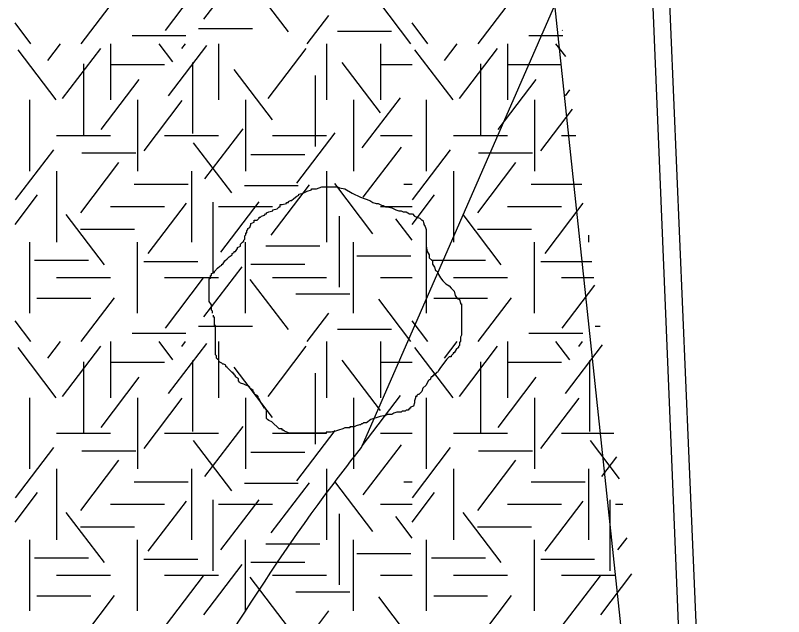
# Model space of a CAD drawing. Extents: x 419101 to 420177, y 4451541 to 4452254.
# Drawn here: x 419923.3 to 419942.42, y 4451648.36 to 4451663.32 of the extents above; entities that cross this region are included whole.
import ezdxf

# ---------------------------------------------------------------- set-up
doc = ezdxf.new("R2010")
doc.units = 0
for name, color, linetype in [('3_HALİHAZIR', 7, 'Continuous'), ('Level 27', 7, 'Continuous'), ('Level 3', 7, 'Continuous'), ('Level 41', 7, 'Continuous')]:
    doc.layers.add(name, color=color, linetype=linetype)

msp = doc.modelspace()

# ---------------------------------------------------------------- linework, layer by layer
at = {"layer": '3_HALİHAZIR'}
msp.add_line((419931.911, 4451652.564), (419938.953, 4451668.675), dxfattribs=at)
for points in [[(419917.027, 4451698.361), (419939.265, 4451696.025), (419940.492, 4451676.244), (419938.642, 4451676.165), (419939.618, 4451652.484)], [(419940.827, 4451680.183), (419941.178, 4451676.614), (419941.169, 4451676.404), (419941.077, 4451676.212), (419940.933, 4451676.107), (419940.619, 4451675.952), (419940.238, 4451675.885), (419939.721, 4451675.893), (419939.496, 4451675.861), (419939.196, 4451675.706), (419939.18, 4451675.65), (419939.104, 4451675.514), (419939.083, 4451675.347), (419940.056, 4451652.479)], [(419939.618, 4451652.484), (419940.032, 4451642.425), (419941.466, 4451608.421)], [(419940.056, 4451652.479), (419940.619, 4451639.261), (419942.576, 4451596.664), (419943.381, 4451584.385), (419943.692, 4451584.147), (419944.11, 4451584.115), (419945.204, 4451584.194), (419947.038, 4451584.255), (419947.276, 4451584.245), (419947.623, 4451584.202), (419947.678, 4451584.158), (419948.046, 4451583.946), (419948.292, 4451583.473), (419951.111, 4451542.778)]]:
    msp.add_lwpolyline(points, dxfattribs=at)
for points in [[(419903.245, 4451652.867), (419908.888, 4451656.212), (419913.846, 4451662.961), (419919.769, 4451672.327), (419922.386, 4451685.274), (419924.026, 4451697.625)], [(419846.731, 4451613.4), (419846.734, 4451613.401), (419851.514, 4451616.401), (419885.634, 4451630.941), (419888.984, 4451632.301), (419889.844, 4451632.681), (419890.744, 4451632.961), (419895.264, 4451633.531), (419919.823, 4451636.751), (419931.005, 4451651.381), (419931.911, 4451652.564)]]:
    msp.add_spline(points, degree=3, dxfattribs=at)
at = {"layer": 'Level 27'}
msp.add_lwpolyline([(419933.586, 4451692.981), (419939.556, 4451636.929), (419942.383, 4451569.926), (419944.571, 4451544.206), (419950.368, 4451544.849), (419950.588, 4451542.784)], dxfattribs=at)
at = {"layer": 'Level 3'}
for points in [[(419930.46, 4451658.894), (419930.564, 4451658.946), (419930.667, 4451658.972), (419930.667, 4451658.998), (419930.693, 4451658.998), (419930.719, 4451658.998), (419930.797, 4451658.998), (419930.927, 4451659.05), (419931.031, 4451659.05), (419931.108, 4451659.05), (419931.16, 4451659.05), (419931.238, 4451659.05), (419931.29, 4451659.05), (419931.316, 4451659.05), (419931.368, 4451659.024), (419931.498, 4451658.998), (419931.679, 4451658.894), (419931.887, 4451658.79), (419932.12, 4451658.712), (419932.198, 4451658.66), (419932.276, 4451658.634), (419932.328, 4451658.634), (419932.38, 4451658.608), (419932.431, 4451658.582), (419932.457, 4451658.582), (419932.509, 4451658.556), (419932.561, 4451658.556), (419932.665, 4451658.53), (419932.769, 4451658.478), (419932.846, 4451658.452), (419932.898, 4451658.452), (419932.95, 4451658.426), (419933.002, 4451658.426), (419933.028, 4451658.426), (419933.106, 4451658.375), (419933.184, 4451658.375), (419933.236, 4451658.323), (419933.287, 4451658.297), (419933.365, 4451658.271), (419933.417, 4451658.219), (419933.443, 4451658.219), (419933.469, 4451658.141), (419933.469, 4451658.115), (419933.495, 4451658.063), (419933.521, 4451657.985), (419933.521, 4451657.959), (419933.521, 4451657.881), (419933.521, 4451657.829), (419933.521, 4451657.751), (419933.521, 4451657.725), (419933.521, 4451657.647), (419933.521, 4451657.57), (419933.547, 4451657.44), (419933.599, 4451657.362), (419933.599, 4451657.284), (419933.677, 4451657.206), (419933.677, 4451657.128), (419933.728, 4451657.05), (419933.754, 4451656.972), (419933.806, 4451656.946), (419933.832, 4451656.868), (419933.884, 4451656.79), (419933.936, 4451656.713), (419934.014, 4451656.635), (419934.092, 4451656.583), (419934.143, 4451656.531), (419934.169, 4451656.505), (419934.221, 4451656.453), (419934.247, 4451656.349), (419934.299, 4451656.271), (419934.351, 4451656.245), (419934.377, 4451656.167), (419934.377, 4451656.141), (419934.403, 4451656.141), (419934.403, 4451656.115), (419934.403, 4451656.089), (419934.403, 4451656.037), (419934.403, 4451655.934), (419934.403, 4451655.882), (419934.403, 4451655.804), (419934.403, 4451655.726), (419934.403, 4451655.648), (419934.403, 4451655.57), (419934.403, 4451655.492), (419934.403, 4451655.44), (419934.403, 4451655.362), (419934.377, 4451655.31), (419934.377, 4451655.206), (419934.351, 4451655.18), (419934.351, 4451655.103), (419934.325, 4451655.077), (419934.325, 4451655.051), (419934.273, 4451654.999), (419934.221, 4451654.921), (419934.195, 4451654.921), (419934.195, 4451654.895), (419934.169, 4451654.869), (419934.143, 4451654.843), (419934.143, 4451654.817), (419934.118, 4451654.817), (419934.092, 4451654.817)], [(419928.203, 4451655.908), (419928.203, 4451655.934), (419928.203, 4451655.959), (419928.177, 4451655.985), (419928.177, 4451656.011), (419928.177, 4451656.037), (419928.177, 4451656.063), (419928.177, 4451656.089), (419928.177, 4451656.115), (419928.125, 4451656.193), (419928.125, 4451656.271), (419928.125, 4451656.297), (419928.125, 4451656.375), (419928.125, 4451656.453), (419928.125, 4451656.479), (419928.125, 4451656.505), (419928.125, 4451656.531), (419928.125, 4451656.557), (419928.125, 4451656.583), (419928.125, 4451656.609), (419928.125, 4451656.635), (419928.125, 4451656.661), (419928.125, 4451656.687), (419928.125, 4451656.765), (419928.151, 4451656.79), (419928.151, 4451656.816), (419928.151, 4451656.842), (419928.177, 4451656.842), (419928.177, 4451656.868), (419928.177, 4451656.894), (419928.255, 4451656.92), (419928.255, 4451656.946), (419928.333, 4451657.024), (419928.385, 4451657.076), (419928.436, 4451657.102), (419928.436, 4451657.128), (419928.462, 4451657.128), (419928.514, 4451657.206), (419928.566, 4451657.258), (419928.618, 4451657.31), (419928.696, 4451657.362), (419928.696, 4451657.388), (419928.748, 4451657.414), (419928.748, 4451657.44), (419928.774, 4451657.44), (419928.826, 4451657.518), (419928.826, 4451657.544), (419928.903, 4451657.57), (419928.903, 4451657.595), (419928.903, 4451657.621), (419928.955, 4451657.673), (419928.981, 4451657.699), (419928.981, 4451657.725), (419929.007, 4451657.751), (419929.007, 4451657.777), (419929.007, 4451657.803), (419929.007, 4451657.829), (419929.033, 4451657.855), (419929.033, 4451657.881), (419929.033, 4451657.907), (419929.059, 4451657.907), (419929.059, 4451657.933), (419929.059, 4451657.959), (419929.085, 4451657.985), (419929.085, 4451658.011), (419929.137, 4451658.037), (419929.163, 4451658.115), (419929.163, 4451658.141), (419929.241, 4451658.167), (419929.241, 4451658.193), (419929.241, 4451658.219), (419929.318, 4451658.219), (419929.37, 4451658.271), (419929.37, 4451658.297), (419929.396, 4451658.297), (419929.422, 4451658.323), (419929.5, 4451658.349), (419929.526, 4451658.375), (419929.552, 4451658.375), (419929.552, 4451658.401), (419929.604, 4451658.426), (419929.708, 4451658.452), (419929.708, 4451658.478), (419929.811, 4451658.504), (419929.863, 4451658.556), (419929.889, 4451658.556), (419929.889, 4451658.582), (419929.889, 4451658.608), (419929.941, 4451658.608), (419930.045, 4451658.634), (419930.045, 4451658.66), (419930.071, 4451658.66), (419930.097, 4451658.66), (419930.097, 4451658.686), (419930.149, 4451658.712), (419930.175, 4451658.712), (419930.226, 4451658.764), (419930.304, 4451658.816), (419930.356, 4451658.842), (419930.356, 4451658.868), (419930.46, 4451658.894)], [(419930.149, 4451652.921), (419930.123, 4451652.921), (419929.993, 4451652.973), (419929.967, 4451652.999), (419929.941, 4451652.999), (419929.941, 4451653.025), (419929.863, 4451653.025), (419929.811, 4451653.077), (419929.734, 4451653.155), (419929.682, 4451653.207), (419929.604, 4451653.233), (419929.578, 4451653.259), (419929.552, 4451653.285), (419929.552, 4451653.311), (419929.552, 4451653.389), (419929.552, 4451653.467), (419929.552, 4451653.492), (419929.526, 4451653.518), (419929.526, 4451653.544), (419929.5, 4451653.544), (419929.448, 4451653.622), (419929.396, 4451653.7), (419929.37, 4451653.778), (419929.344, 4451653.804), (419929.344, 4451653.83), (419929.318, 4451653.856), (419929.267, 4451653.882), (419929.241, 4451653.908), (419929.241, 4451653.934), (419929.215, 4451653.96), (419929.215, 4451653.986), (419929.137, 4451654.038), (419929.137, 4451654.064), (419929.111, 4451654.09), (419929.033, 4451654.116), (419928.981, 4451654.142), (419928.903, 4451654.168), (419928.877, 4451654.194), (419928.852, 4451654.22), (419928.852, 4451654.246), (419928.852, 4451654.272), (419928.774, 4451654.323), (419928.774, 4451654.349), (419928.748, 4451654.375), (419928.748, 4451654.401), (419928.722, 4451654.401), (419928.722, 4451654.427), (419928.696, 4451654.427), (419928.67, 4451654.453), (419928.644, 4451654.479), (419928.618, 4451654.505), (419928.592, 4451654.531), (419928.566, 4451654.557), (419928.54, 4451654.583), (419928.54, 4451654.609), (419928.488, 4451654.635), (419928.462, 4451654.635), (419928.436, 4451654.661), (419928.385, 4451654.687), (419928.359, 4451654.713), (419928.359, 4451654.739), (419928.333, 4451654.765), (419928.307, 4451654.791), (419928.307, 4451654.817), (419928.307, 4451654.843), (419928.281, 4451654.869), (419928.281, 4451654.895), (419928.281, 4451654.921), (419928.281, 4451654.999), (419928.281, 4451655.051), (419928.281, 4451655.077), (419928.281, 4451655.103), (419928.281, 4451655.128), (419928.281, 4451655.154), (419928.281, 4451655.18), (419928.281, 4451655.206), (419928.281, 4451655.232), (419928.281, 4451655.258), (419928.281, 4451655.284), (419928.281, 4451655.31), (419928.281, 4451655.336), (419928.281, 4451655.362), (419928.281, 4451655.388), (419928.281, 4451655.414), (419928.281, 4451655.44), (419928.281, 4451655.466), (419928.281, 4451655.544), (419928.281, 4451655.57), (419928.281, 4451655.596), (419928.255, 4451655.596), (419928.255, 4451655.622), (419928.255, 4451655.648), (419928.255, 4451655.674), (419928.255, 4451655.7), (419928.255, 4451655.726), (419928.255, 4451655.752), (419928.255, 4451655.778), (419928.255, 4451655.804), (419928.229, 4451655.804), (419928.229, 4451655.83), (419928.229, 4451655.856)], [(419934.092, 4451654.817), (419934.04, 4451654.765), (419933.884, 4451654.557), (419933.832, 4451654.479), (419933.806, 4451654.427), (419933.78, 4451654.427), (419933.754, 4451654.401), (419933.728, 4451654.401), (419933.728, 4451654.375), (419933.702, 4451654.375), (419933.702, 4451654.349), (419933.677, 4451654.349), (419933.677, 4451654.323), (419933.651, 4451654.323), (419933.625, 4451654.246), (419933.599, 4451654.246), (419933.573, 4451654.22), (419933.521, 4451654.116), (419933.443, 4451654.038), (419933.417, 4451653.96), (419933.339, 4451653.882), (419933.313, 4451653.882), (419933.287, 4451653.856), (419933.287, 4451653.83), (419933.261, 4451653.83), (419933.261, 4451653.804), (419933.236, 4451653.726), (419933.236, 4451653.674), (419933.21, 4451653.596), (419933.132, 4451653.57), (419933.132, 4451653.544), (419933.106, 4451653.544), (419933.106, 4451653.518), (419933.08, 4451653.518), (419933.08, 4451653.492), (419933.054, 4451653.492), (419933.028, 4451653.492), (419933.002, 4451653.467), (419932.976, 4451653.467), (419932.95, 4451653.467), (419932.924, 4451653.467), (419932.898, 4451653.441), (419932.872, 4451653.441), (419932.846, 4451653.441), (419932.82, 4451653.441), (419932.795, 4451653.441), (419932.717, 4451653.415), (419932.665, 4451653.389), (419932.587, 4451653.389), (419932.561, 4451653.389), (419932.509, 4451653.363), (419932.38, 4451653.337), (419932.146, 4451653.259), (419932.042, 4451653.181), (419931.964, 4451653.181), (419931.939, 4451653.155), (419931.913, 4451653.155), (419931.887, 4451653.129), (419931.861, 4451653.129), (419931.783, 4451653.103), (419931.731, 4451653.077), (419931.705, 4451653.077), (419931.679, 4451653.077), (419931.653, 4451653.077), (419931.627, 4451653.077), (419931.627, 4451653.051), (419931.601, 4451653.051), (419931.575, 4451653.051), (419931.498, 4451653.051), (419931.446, 4451653.025), (419931.342, 4451652.999), (419931.264, 4451652.973), (419931.16, 4451652.947), (419931.108, 4451652.947), (419931.082, 4451652.947), (419931.057, 4451652.947), (419931.031, 4451652.947), (419931.031, 4451652.921), (419931.005, 4451652.921), (419930.979, 4451652.921), (419930.953, 4451652.921), (419930.927, 4451652.921), (419930.901, 4451652.921), (419930.875, 4451652.921), (419930.849, 4451652.921), (419930.823, 4451652.921), (419930.797, 4451652.921), (419930.719, 4451652.921), (419930.667, 4451652.921), (419930.59, 4451652.921), (419930.538, 4451652.921), (419930.512, 4451652.921), (419930.486, 4451652.921), (419930.434, 4451652.921), (419930.356, 4451652.921), (419930.33, 4451652.921), (419930.278, 4451652.921), (419930.252, 4451652.921), (419930.2, 4451652.921), (419930.175, 4451652.921), (419930.149, 4451652.921)]]:
    msp.add_lwpolyline(points, dxfattribs=at)
at = {"layer": 'Level 41'}
for p, q in [((419927.991, 4451663.221), (419928.94, 4451664.471)), ((419927.031, 4451662.942), (419927.98, 4451664.191)), ((419930.094, 4451662.907), (419929.144, 4451664.156)), ((419924.94, 4451662.609), (419925.769, 4451663.7)), ((419933.143, 4451662.609), (419932.341, 4451663.665)), ((419934.819, 4451662.609), (419935.648, 4451663.7)), ((419930.56, 4451662.609), (419931.097, 4451663.315)), ((419923.687, 4451662.609), (419923.293, 4451663.127)), ((419927.854, 4451662.99), (419929.197, 4451662.99)), ((419933.566, 4451662.609), (419933.172, 4451663.127)), ((419926.202, 4451662.815), (419927.545, 4451662.815)), ((419931.316, 4451662.921), (419932.659, 4451662.921)), ((419936.081, 4451662.815), (419936.929, 4451662.815)), ((419936.91, 4451662.942), (419936.913, 4451662.945)), ((419924.103, 4451662.192), (419924.42, 4451662.609)), ((419925.669, 4451662.609), (419925.669, 4451661.211)), ((419927.218, 4451662.157), (419926.874, 4451662.609)), ((419927.111, 4451661.315), (419928.061, 4451662.565)), ((419927.444, 4451662.489), (419927.535, 4451662.609)), ((419928.355, 4451662.609), (419928.355, 4451661.211)), ((419931.041, 4451662.609), (419931.041, 4451661.211)), ((419932.384, 4451662.609), (419932.384, 4451661.211)), ((419932.384, 4451662.609), (419932.384, 4451661.211)), ((419933.982, 4451662.192), (419934.299, 4451662.609)), ((419935.548, 4451662.609), (419935.548, 4451661.211)), ((419936.996, 4451662.289), (419936.753, 4451662.609)), ((419924.314, 4451661.211), (419923.365, 4451662.461)), ((419924.474, 4451661.246), (419925.423, 4451662.496)), ((419929.588, 4451661.246), (419930.537, 4451662.496)), ((419934.193, 4451661.211), (419933.244, 4451662.461)), ((419934.353, 4451661.246), (419935.302, 4451662.496)), ((419924.994, 4451662.107), (419924.994, 4451660.34)), ((419925.669, 4451662.095), (419927.012, 4451662.095)), ((419927.711, 4451662.142), (419927.711, 4451660.375)), ((419932.385, 4451660.895), (419931.436, 4451662.144)), ((419932.384, 4451662.095), (419933.172, 4451662.095)), ((419934.873, 4451662.107), (419934.873, 4451660.34)), ((419935.548, 4451662.095), (419936.891, 4451662.095)), ((419929.695, 4451660.72), (419928.746, 4451661.969)), ((419930.759, 4451661.821), (419930.759, 4451660.054)), ((419925.434, 4451660.474), (419926.383, 4451661.724)), ((419935.313, 4451660.474), (419936.262, 4451661.724)), ((419936.99, 4451661.315), (419937.102, 4451661.462)), ((419931.933, 4451660.018), (419932.882, 4451661.268)), ((419923.655, 4451659.444), (419923.655, 4451661.211)), ((419926.341, 4451661.211), (419926.341, 4451659.444)), ((419926.5, 4451659.949), (419927.449, 4451661.199)), ((419929.027, 4451661.211), (419929.027, 4451659.444)), ((419931.713, 4451661.211), (419931.713, 4451659.444)), ((419931.713, 4451661.211), (419931.713, 4451659.444)), ((419933.534, 4451659.444), (419933.534, 4451661.211)), ((419936.22, 4451661.211), (419936.22, 4451659.444)), ((419936.379, 4451659.949), (419937.163, 4451660.982)), ((419928.017, 4451659.248), (419928.968, 4451660.497)), ((419924.326, 4451660.327), (419925.669, 4451660.327)), ((419927.012, 4451660.327), (419928.355, 4451660.327)), ((419929.698, 4451660.327), (419931.041, 4451660.327)), ((419930.308, 4451659.143), (419931.257, 4451660.393)), ((419932.384, 4451660.327), (419933.172, 4451660.327)), ((419934.205, 4451660.327), (419935.548, 4451660.327)), ((419936.891, 4451660.327), (419937.247, 4451660.327)), ((419928.683, 4451658.898), (419927.733, 4451660.147)), ((419923.303, 4451658.723), (419924.252, 4451659.972)), ((419924.95, 4451659.893), (419926.293, 4451659.893)), ((419931.959, 4451658.792), (419932.909, 4451660.041)), ((419933.182, 4451658.723), (419934.131, 4451659.972)), ((419934.829, 4451659.893), (419936.172, 4451659.893)), ((419929.158, 4451659.857), (419930.501, 4451659.857)), ((419924.928, 4451658.406), (419925.877, 4451659.656)), ((419934.807, 4451658.406), (419935.756, 4451659.656)), ((419924.326, 4451659.444), (419924.326, 4451657.677)), ((419927.684, 4451659.444), (419927.684, 4451657.677)), ((419931.041, 4451659.444), (419931.041, 4451657.677)), ((419934.205, 4451659.444), (419934.205, 4451657.677)), ((419932.198, 4451657.88), (419931.249, 4451659.129)), ((419926.256, 4451659.12), (419927.599, 4451659.12)), ((419928.998, 4451659.087), (419930.341, 4451659.087)), ((419929.668, 4451657.846), (419930.618, 4451659.096)), ((419932.968, 4451659.12), (419933.172, 4451659.12)), ((419936.135, 4451659.12), (419937.401, 4451659.12)), ((419923.293, 4451658.114), (419923.852, 4451658.85)), ((419933.172, 4451658.114), (419933.731, 4451658.85)), ((419925.669, 4451658.56), (419927.012, 4451658.56)), ((419926.605, 4451657.39), (419927.555, 4451658.64)), ((419928.216, 4451658.672), (419928.216, 4451656.904)), ((419928.355, 4451658.56), (419929.698, 4451658.56)), ((419928.416, 4451657.426), (419929.365, 4451658.675)), ((419932.384, 4451658.56), (419933.172, 4451658.56)), ((419935.548, 4451658.56), (419936.891, 4451658.56)), ((419936.484, 4451657.39), (419937.434, 4451658.64)), ((419925.513, 4451657.109), (419924.564, 4451658.359)), ((419935.392, 4451657.109), (419934.443, 4451658.359)), ((419931.359, 4451658.322), (419931.359, 4451656.554)), ((419933.172, 4451657.72), (419932.766, 4451658.254)), ((419924.923, 4451658), (419926.266, 4451658)), ((419934.802, 4451658), (419936.145, 4451658)), ((419937.563, 4451657.851), (419937.563, 4451657.677)), ((419923.655, 4451655.909), (419923.655, 4451657.677)), ((419926.341, 4451655.909), (419926.341, 4451657.677)), ((419929.027, 4451655.909), (419929.027, 4451657.677)), ((419931.713, 4451655.909), (419931.713, 4451657.677)), ((419933.534, 4451655.909), (419933.534, 4451657.677)), ((419936.22, 4451655.909), (419936.22, 4451657.677)), ((419929.532, 4451657.579), (419930.875, 4451657.579)), ((419923.778, 4451657.228), (419925.121, 4451657.228)), ((419931.795, 4451657.334), (419933.138, 4451657.334)), ((419933.657, 4451657.228), (419935, 4451657.228)), ((419926.495, 4451657.194), (419927.838, 4451657.194)), ((419927.991, 4451655.812), (419928.94, 4451657.062)), ((419929.158, 4451657.123), (419930.501, 4451657.123)), ((419936.374, 4451657.194), (419937.647, 4451657.194)), ((419924.326, 4451656.793), (419925.669, 4451656.793)), ((419927.012, 4451656.793), (419928.355, 4451656.793)), ((419927.031, 4451655.533), (419927.98, 4451656.782)), ((419930.094, 4451655.498), (419929.144, 4451656.747)), ((419929.698, 4451656.793), (419931.041, 4451656.793)), ((419932.384, 4451656.793), (419933.172, 4451656.793)), ((419934.205, 4451656.793), (419935.548, 4451656.793)), ((419936.891, 4451656.793), (419937.698, 4451656.793)), ((419936.91, 4451655.533), (419937.722, 4451656.602)), ((419923.832, 4451656.282), (419925.174, 4451656.282)), ((419924.94, 4451655.2), (419925.769, 4451656.291)), ((419930.277, 4451656.386), (419931.62, 4451656.386)), ((419933.143, 4451655.2), (419932.341, 4451656.256)), ((419933.711, 4451656.282), (419935.053, 4451656.282)), ((419934.819, 4451655.2), (419935.648, 4451656.291)), ((419930.56, 4451655.2), (419931.097, 4451655.906)), ((419923.687, 4451655.2), (419923.293, 4451655.718)), ((419933.566, 4451655.2), (419933.172, 4451655.718)), ((419927.854, 4451655.581), (419929.197, 4451655.581)), ((419931.316, 4451655.512), (419932.659, 4451655.512)), ((419937.733, 4451655.581), (419937.853, 4451655.581)), ((419926.202, 4451655.406), (419927.545, 4451655.406)), ((419936.081, 4451655.406), (419937.424, 4451655.406)), ((419924.103, 4451654.783), (419924.42, 4451655.2)), ((419925.669, 4451655.2), (419925.669, 4451653.802)), ((419927.218, 4451654.748), (419926.874, 4451655.2)), ((419927.111, 4451653.906), (419928.061, 4451655.156)), ((419927.444, 4451655.08), (419927.535, 4451655.2)), ((419928.355, 4451655.2), (419928.355, 4451653.802)), ((419931.041, 4451655.2), (419931.041, 4451653.802)), ((419932.384, 4451655.2), (419932.384, 4451653.802)), ((419932.384, 4451655.2), (419932.384, 4451653.802)), ((419933.982, 4451654.783), (419934.299, 4451655.2)), ((419935.548, 4451655.2), (419935.548, 4451653.802)), ((419937.097, 4451654.748), (419936.753, 4451655.2)), ((419936.99, 4451653.906), (419937.912, 4451655.119)), ((419937.323, 4451655.08), (419937.414, 4451655.2)), ((419924.314, 4451653.802), (419923.365, 4451655.052)), ((419924.474, 4451653.837), (419925.423, 4451655.087)), ((419929.588, 4451653.837), (419930.537, 4451655.087)), ((419934.193, 4451653.802), (419933.244, 4451655.052)), ((419934.353, 4451653.837), (419935.302, 4451655.087)), ((419927.711, 4451654.733), (419927.711, 4451652.966)), ((419932.385, 4451653.486), (419931.436, 4451654.735)), ((419937.59, 4451654.733), (419937.59, 4451652.966)), ((419924.994, 4451654.698), (419924.994, 4451652.931)), ((419925.669, 4451654.686), (419927.012, 4451654.686)), ((419929.695, 4451653.311), (419928.746, 4451654.56)), ((419932.384, 4451654.686), (419933.172, 4451654.686)), ((419934.873, 4451654.698), (419934.873, 4451652.931)), ((419935.548, 4451654.686), (419936.891, 4451654.686)), ((419930.759, 4451654.412), (419930.759, 4451652.645)), ((419925.434, 4451653.065), (419926.383, 4451654.315)), ((419935.313, 4451653.065), (419936.262, 4451654.315)), ((419923.655, 4451652.035), (419923.655, 4451653.802)), ((419926.341, 4451653.802), (419926.341, 4451652.035)), ((419926.5, 4451652.54), (419927.449, 4451653.79)), ((419929.027, 4451653.802), (419929.027, 4451652.035)), ((419931.713, 4451653.802), (419931.713, 4451652.035)), ((419931.713, 4451653.802), (419931.713, 4451652.035)), ((419931.933, 4451652.609), (419932.882, 4451653.859)), ((419933.534, 4451652.035), (419933.534, 4451653.802)), ((419936.22, 4451653.802), (419936.22, 4451652.035)), ((419936.379, 4451652.54), (419937.328, 4451653.79)), ((419928.017, 4451651.839), (419928.968, 4451653.088)), ((419924.326, 4451652.918), (419925.669, 4451652.918)), ((419927.012, 4451652.918), (419928.355, 4451652.918)), ((419929.698, 4451652.918), (419931.041, 4451652.918)), ((419930.308, 4451651.734), (419931.257, 4451652.984)), ((419932.384, 4451652.918), (419933.172, 4451652.918)), ((419934.205, 4451652.918), (419935.548, 4451652.918)), ((419936.891, 4451652.918), (419938.193, 4451652.918)), ((419928.683, 4451651.489), (419927.733, 4451652.738)), ((419931.959, 4451651.383), (419932.909, 4451652.632)), ((419938.337, 4451651.784), (419937.612, 4451652.738)), ((419923.303, 4451651.314), (419924.252, 4451652.563)), ((419924.95, 4451652.484), (419926.293, 4451652.484)), ((419929.158, 4451652.448), (419930.501, 4451652.448)), ((419933.182, 4451651.314), (419934.131, 4451652.563)), ((419934.829, 4451652.484), (419936.172, 4451652.484)), ((419924.928, 4451650.997), (419925.877, 4451652.247)), ((419934.807, 4451650.997), (419935.756, 4451652.247)), ((419937.896, 4451651.839), (419938.268, 4451652.328)), ((419924.326, 4451652.035), (419924.326, 4451650.268)), ((419927.684, 4451652.035), (419927.684, 4451650.268)), ((419931.041, 4451652.035), (419931.041, 4451650.268)), ((419934.205, 4451652.035), (419934.205, 4451650.268)), ((419937.563, 4451652.035), (419937.563, 4451650.268)), ((419926.256, 4451651.711), (419927.599, 4451651.711)), ((419928.998, 4451651.678), (419930.341, 4451651.678)), ((419929.668, 4451650.437), (419930.618, 4451651.687)), ((419932.198, 4451650.471), (419931.249, 4451651.72)), ((419932.968, 4451651.711), (419933.172, 4451651.711)), ((419936.135, 4451651.711), (419937.478, 4451651.711)), ((419923.293, 4451650.705), (419923.852, 4451651.441)), ((419933.172, 4451650.705), (419933.731, 4451651.441)), ((419925.669, 4451651.151), (419927.012, 4451651.151)), ((419926.605, 4451649.981), (419927.555, 4451651.231)), ((419928.216, 4451651.263), (419928.216, 4451649.495)), ((419928.355, 4451651.151), (419929.698, 4451651.151)), ((419928.416, 4451650.017), (419929.365, 4451651.266)), ((419932.384, 4451651.151), (419933.172, 4451651.151)), ((419935.548, 4451651.151), (419936.891, 4451651.151)), ((419936.484, 4451649.981), (419937.434, 4451651.231)), ((419938.095, 4451651.263), (419938.095, 4451649.495)), ((419938.234, 4451651.151), (419938.418, 4451651.151)), ((419925.513, 4451649.7), (419924.564, 4451650.95)), ((419931.359, 4451650.913), (419931.359, 4451649.145)), ((419935.392, 4451649.7), (419934.443, 4451650.95)), ((419933.172, 4451650.311), (419932.766, 4451650.845)), ((419924.923, 4451650.591), (419926.266, 4451650.591)), ((419934.802, 4451650.591), (419936.145, 4451650.591)), ((419923.655, 4451648.5), (419923.655, 4451650.268)), ((419926.341, 4451648.5), (419926.341, 4451650.268)), ((419929.027, 4451648.5), (419929.027, 4451650.268)), ((419929.532, 4451650.17), (419930.875, 4451650.17)), ((419931.713, 4451648.5), (419931.713, 4451650.268)), ((419933.534, 4451648.5), (419933.534, 4451650.268)), ((419936.22, 4451648.5), (419936.22, 4451650.268)), ((419938.295, 4451650.017), (419938.525, 4451650.319)), ((419923.778, 4451649.819), (419925.121, 4451649.819)), ((419926.495, 4451649.785), (419927.838, 4451649.785)), ((419931.795, 4451649.925), (419933.138, 4451649.925)), ((419933.657, 4451649.819), (419935, 4451649.819)), ((419936.374, 4451649.785), (419937.717, 4451649.785)), ((419927.991, 4451648.403), (419928.94, 4451649.653)), ((419929.158, 4451649.714), (419930.501, 4451649.714)), ((419924.326, 4451649.384), (419925.669, 4451649.384)), ((419927.012, 4451649.384), (419928.355, 4451649.384)), ((419927.031, 4451648.124), (419927.98, 4451649.373)), ((419929.698, 4451649.384), (419931.041, 4451649.384)), ((419932.384, 4451649.384), (419933.172, 4451649.384)), ((419934.205, 4451649.384), (419935.548, 4451649.384)), ((419936.891, 4451649.384), (419938.234, 4451649.384)), ((419936.91, 4451648.124), (419937.859, 4451649.373)), ((419937.87, 4451648.403), (419938.64, 4451649.417)), ((419930.094, 4451648.089), (419929.144, 4451649.338)), ((419923.832, 4451648.873), (419925.174, 4451648.873)), ((419924.94, 4451647.791), (419925.769, 4451648.882)), ((419930.277, 4451648.977), (419931.62, 4451648.977)), ((419933.143, 4451647.791), (419932.341, 4451648.847)), ((419933.711, 4451648.873), (419935.053, 4451648.873)), ((419934.819, 4451647.791), (419935.648, 4451648.882)), ((419930.56, 4451647.791), (419931.097, 4451648.497))]:
    msp.add_line(p, q, dxfattribs=at)

doc.saveas('drawing.dxf')
